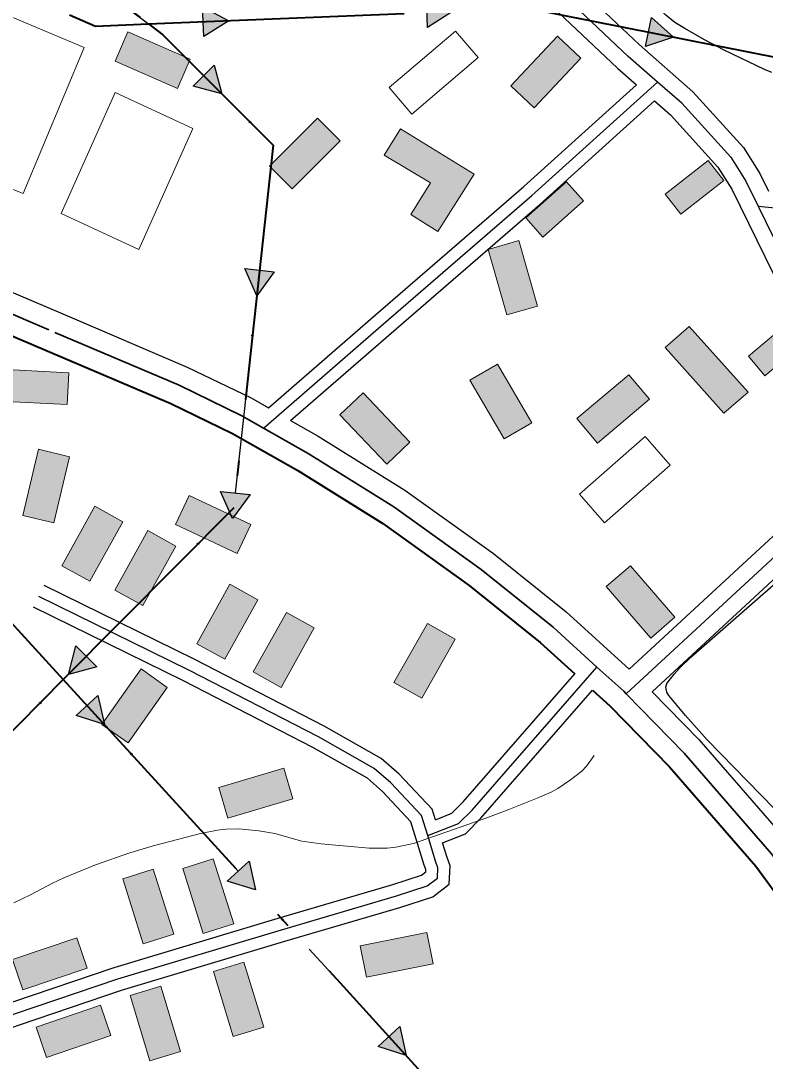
# Model space of a CAD drawing. Extents: x -64005 to -55000, y -89025 to -80000.
# Drawn here: x -62316 to -61851, y -84194 to -83544 of the extents above; entities that cross this region are included whole.
import ezdxf

# ---------------------------------------------------------------- set-up
doc = ezdxf.new("R2010")
doc.units = 0
doc.header["$LTSCALE"] = 32
doc.linetypes.add('DOT_DASHED', pattern=[7.7, 5, -1.2, 0.3, -1.2])
doc.linetypes.add('LONG_DASHED', pattern=[7.5, 6, -1.5])
for name, color, linetype, lineweight in [('18', 7, 'Continuous', 25), ('2', 7, 'Continuous', 25), ('21', 7, 'Continuous', 25), ('24', 7, 'Continuous', 25), ('39', 7, 'LONG_DASHED', 25), ('5', 7, 'Continuous', 40), ('6', 7, 'Continuous', 25), ('7', 7, 'Continuous', 13)]:
    doc.layers.add(name, color=color, linetype=linetype, lineweight=lineweight)

msp = doc.modelspace()

# ---------------------------------------------------------------- hatches: boundary and pattern name
at = {"layer": '18'}
for points in [[(-62062.6, -83529.75), (-62046.22, -83538.33), (-62061.84, -83548.23)], [(-62202.48, -83535.47), (-62186.1, -83544.06), (-62201.73, -83553.95)], [(-61921.93, -83542.1), (-61908.02, -83554.29), (-61925.53, -83560.24)], [(-62195.27, -83571.87), (-62190.48, -83589.73), (-62208.35, -83584.95)], [(-62157.75, -83700.99), (-62168.68, -83715.92), (-62176.14, -83698.99)], [(-62172.85, -83840.17), (-62183.77, -83855.1), (-62191.24, -83838.18)], [(-62268.54, -83947.72), (-62286.39, -83952.57), (-62281.67, -83934.68)], [(-62267.9, -83965.79), (-62263.92, -83983.86), (-62281.55, -83978.27)], [(-62173.48, -84069.16), (-62169.5, -84087.23), (-62187.14, -84081.64)], [(-62079.12, -84172.62), (-62075.19, -84190.69), (-62092.81, -84185.06)]]:
    msp.add_hatch(color=256, dxfattribs=at).paths.add_polyline_path(points)
at = {"layer": '7'}
for points in [[(-62257.2, -83569.36), (-62218.23, -83586.33), (-62210.24, -83568), (-62249.21, -83551.03)], [(-61980.63, -83553.79), (-62009.82, -83584.67), (-61995.29, -83598.41), (-61966.1, -83567.53)], [(-62130.57, -83604.88), (-62160.63, -83634.93), (-62146.49, -83649.08), (-62116.43, -83619.03)], [(-62078.87, -83611.54), (-62088.9, -83628.03), (-62059.92, -83645.27), (-62072.37, -83665.14), (-62055.46, -83675.83), (-62032.75, -83639.9)], [(-61886.48, -83631.41), (-61913.26, -83652.37), (-61903.4, -83664.97), (-61876.62, -83644.01)], [(-61975.08, -83644.72), (-62000.47, -83667.32), (-61989.83, -83679.27), (-61964.44, -83656.67)], [(-62024.06, -83686.99), (-62012.39, -83727.85), (-61993.16, -83722.35), (-62004.83, -83681.49)], [(-61835.14, -83731.85), (-61861.18, -83753.71), (-61850.9, -83765.97), (-61824.86, -83744.11)], [(-61913.36, -83748.25), (-61876.55, -83789.2), (-61861.45, -83776.08), (-61898.26, -83735.13)], [(-62035.42, -83768.64), (-62014.05, -83805.38), (-61996.76, -83795.32), (-62018.13, -83758.58)], [(-62329.67, -83781.72), (-62287.23, -83783.97), (-62286.17, -83764), (-62328.61, -83761.75)], [(-61935.96, -83765.3), (-61968.52, -83792.62), (-61955.66, -83807.94), (-61923.1, -83780.62)], [(-62116.64, -83790.41), (-62087.36, -83821.21), (-62072.86, -83807.43), (-62102.14, -83776.63)], [(-62305.07, -83811.87), (-62314.89, -83853.22), (-62295.43, -83857.85), (-62285.61, -83816.5)], [(-62219.4, -83858.95), (-62180.91, -83876.98), (-62172.42, -83858.87), (-62210.91, -83840.84)], [(-62269.78, -83847.48), (-62290.42, -83884.63), (-62272.94, -83894.34), (-62252.3, -83857.19)], [(-62236.7, -83862.68), (-62257.33, -83899.83), (-62239.84, -83909.54), (-62219.21, -83872.39)], [(-61950.16, -83897.69), (-61922.36, -83929.83), (-61907.24, -83916.75), (-61935.04, -83884.61)], [(-62185.42, -83896.22), (-62206.06, -83933.37), (-62188.58, -83943.08), (-62167.94, -83905.93)], [(-62150.14, -83913.8), (-62170.78, -83950.95), (-62153.3, -83960.66), (-62132.66, -83923.51)], [(-62061.93, -83920.63), (-62082.89, -83957.61), (-62065.49, -83967.47), (-62044.53, -83930.49)], [(-62240.98, -83949.11), (-62265.44, -83983.86), (-62249.08, -83995.37), (-62224.62, -83960.62)], [(-62151.72, -84011.08), (-62192.45, -84023.21), (-62186.74, -84042.38), (-62146.01, -84030.25)], [(-62183.03, -84108.34), (-62195.82, -84067.81), (-62214.89, -84073.82), (-62202.1, -84114.35)], [(-62220.55, -84114.79), (-62233.34, -84074.26), (-62252.41, -84080.27), (-62239.62, -84120.8)], [(-62062.21, -84113.82), (-62103.9, -84122.04), (-62100.03, -84141.66), (-62058.34, -84133.44)], [(-62281.03, -84117.1), (-62321.28, -84130.74), (-62314.85, -84149.68), (-62274.6, -84136.04)], [(-62195.76, -84138.2), (-62183.42, -84178.87), (-62164.28, -84173.06), (-62176.62, -84132.39)], [(-62247.84, -84153.23), (-62235.5, -84193.9), (-62216.36, -84188.09), (-62228.7, -84147.42)], [(-62266.33, -84159.24), (-62306.59, -84172.88), (-62300.17, -84191.82), (-62259.91, -84178.18)]]:
    msp.add_hatch(color=256, dxfattribs=at).paths.add_polyline_path(points)

# ---------------------------------------------------------------- linework, layer by layer
at = {"layer": '18'}
for p, q in [((-61996.29, -83536.75), (-61923.73, -83551.17)), ((-61858.98, -83564.03), (-61786.41, -83578.45)), ((-62158.97, -83626.44), (-62166.95, -83699.99)), ((-62174.07, -83765.63), (-62182.05, -83839.17)), ((-62222.99, -83888.69), (-62275.1, -83941.2)), ((-62230.2, -84020.78), (-62180.31, -84075.4))]:
    msp.add_line(p, q, dxfattribs=at)
at = {"layer": '18', "linetype": 'DOT_DASHED', "lineweight": 40}
for points in [[(-62511.18, -83419.68), (-62511.65, -83442.16), (-62269.37, -83547.46), (-62236.29, -83546.11), (-61998.23, -83536.37), (-61478.42, -83639.63), (-61155.09, -83677.73), (-60626.09, -83739.21), (-60379.64, -83770.49), (-59836.37, -83832.74), (-59632.07, -83878.3), (-59482.83, -83910.88), (-59245.7, -83916.4), (-59157.46, -83918.46), (-58274.27, -84022.41)], [(-62369.26, -83445.65), (-62236.29, -83546.11), (-62227.39, -83552.83), (-62158.46, -83621.75), (-62183.05, -83848.43), (-62289.57, -83955.78), (-62419.8, -84087.01), (-63204.55, -84877.81), (-63379.7, -85074.29), (-63583.22, -85302.6), (-63848.56, -85600.24), (-64000, -85590.13)], [(-62324.62, -83917.41), (-62289.57, -83955.78), (-62116.42, -84145.34), (-62026.35, -84244.41), (-61697.45, -84700.56), (-61690.71, -84709.91), (-61594.06, -84786.87), (-61523.16, -84843.33), (-61486.06, -84864.82), (-61461.2, -84916.75), (-61338.44, -85039.79), (-61305.54, -85111.47), (-61281.78, -85163.54), (-61242.66, -85254.24), (-61364.04, -85330.31)]]:
    msp.add_lwpolyline(points, dxfattribs=at)
at = {"layer": '18'}
for points in [[(-62257.56, -83530.04), (-62236.29, -83546.11), (-62227.39, -83552.83), (-62201.81, -83578.41)], [(-62275.48, -83544.81), (-62269.37, -83547.46), (-62236.29, -83546.11), (-62202.1, -83544.71)], [(-62324.62, -83917.41), (-62289.57, -83955.78), (-62274.73, -83972.03)], [(-62135.78, -84124.15), (-62116.42, -84145.34), (-62085.96, -84178.84)]]:
    msp.add_lwpolyline(points, dxfattribs=at)
for points in [[(-62062.6, -83529.75), (-62046.22, -83538.33), (-62061.84, -83548.23)], [(-62202.48, -83535.47), (-62186.1, -83544.06), (-62201.73, -83553.95)], [(-61921.93, -83542.1), (-61908.02, -83554.29), (-61925.53, -83560.24)], [(-62195.27, -83571.87), (-62190.48, -83589.73), (-62208.35, -83584.95)], [(-62157.75, -83700.99), (-62168.68, -83715.92), (-62176.14, -83698.99)], [(-62172.85, -83840.17), (-62183.77, -83855.1), (-62191.24, -83838.18)], [(-62268.54, -83947.72), (-62286.39, -83952.57), (-62281.67, -83934.68)], [(-62267.9, -83965.79), (-62263.92, -83983.86), (-62281.55, -83978.27)], [(-62173.48, -84069.16), (-62169.5, -84087.23), (-62187.14, -84081.64)], [(-62079.12, -84172.62), (-62075.19, -84190.69), (-62092.81, -84185.06)]]:
    msp.add_lwpolyline(points, close=True, dxfattribs=at)
for centre in [(-61883.5, -83559.16), (-62172.8, -83607.41), (-62171.37, -83740.77), (-62205.38, -83870.94), (-62303.99, -83970.32), (-62247.06, -84002.32), (-62152.64, -84105.68)]:
    msp.add_circle(centre, 0.5, dxfattribs=at)
at = {"layer": '2', "lineweight": 13}
msp.add_lwpolyline([(-61957.69, -84003.14), (-61962.55, -84009.93), (-61965.46, -84013.1), (-61972.49, -84018.32), (-61980.42, -84023.83), (-61984.65, -84026.12), (-61993.36, -84029.97), (-62011.02, -84037.01), (-62024.75, -84042.13), (-62070.67, -84058.15), (-62081.67, -84060.45), (-62087.16, -84061.18), (-62098.29, -84061.05), (-62128.37, -84058.45), (-62140.45, -84056.81), (-62157.27, -84051.87), (-62167.36, -84050.24), (-62179.86, -84049.11), (-62187.89, -84049.32), (-62193.23, -84049.9), (-62203.9, -84051.95), (-62233.43, -84059.71), (-62247.89, -84064.13), (-62269.38, -84071.57), (-62289.27, -84079.67), (-62296.27, -84083.04), (-62309.99, -84090.37), (-62320.52, -84095.32)], dxfattribs=at)
at = {"layer": '21'}
for points in [[(-62161.37, -83785.97), (-62094.36, -83727.87), (-62001.62, -83647.56), (-61931.3, -83584.14)], [(-62147.54, -83793.83), (-62084.54, -83739.21), (-61991.68, -83658.8), (-61919.95, -83594.1)], [(-62056.91, -84043.33), (-62058.9, -84036.84), (-62079.63, -84014.82), (-62090.78, -84005.14), (-62126.54, -83984.91), (-62207.73, -83943.11), (-62301.54, -83897.04)], [(-62068.87, -84055.48), (-62072.22, -84044.58), (-62090.03, -84025.66), (-62099.48, -84017.46), (-62133.66, -83998.11), (-62214.47, -83956.51), (-62308.16, -83910.5)], [(-62056.91, -84043.33), (-62046.62, -84039.28), (-62039.5, -84032.15), (-61969.73, -83952.23)], [(-62052.5, -84057.71), (-62038.22, -84052.08), (-62028.54, -84042.39), (-61958.63, -83962.32)], [(-62373.52, -84175.17), (-62321.86, -84157.34), (-62257.71, -84135.59), (-62155.26, -84104.87), (-62083.56, -84083.76), (-62065.59, -84077.94), (-62062.96, -84075.97), (-62062.89, -84074.48), (-62063.91, -84071.66), (-62068.87, -84055.48)], [(-62368.62, -84189.35), (-62317, -84171.54), (-62253.15, -84149.89), (-62150.98, -84119.25), (-62079.12, -84098.1), (-62058.59, -84091.44), (-62048.26, -84083.71), (-62047.79, -84072.16), (-62049.67, -84066.92), (-62052.5, -84057.71)]]:
    msp.add_lwpolyline(points, dxfattribs=at)
at = {"layer": '24'}
for points in [[(-61846.59, -83576.39), (-61851.17, -83574.65), (-61876.31, -83562.55), (-61888.74, -83556.09), (-61901.08, -83548.97), (-61907.21, -83545.08), (-61912.96, -83540.64), (-61917.78, -83535.32), (-61921.02, -83529.25), (-61922, -83524.7), (-61921.99, -83520.33), (-61921.28, -83515.89), (-61918.55, -83507.3), (-61895.77, -83450.52), (-61877.44, -83406.8), (-61865.15, -83375.48), (-61849.2, -83333.48)], [(-61844.97, -84036.62), (-61887.06, -83993.43), (-61900.58, -83978.27), (-61911, -83965.73), (-61912.25, -83963.63), (-61912.94, -83960.59), (-61912.26, -83958.17), (-61907.7, -83952.39), (-61904.35, -83948.7), (-61897.15, -83941.8), (-61805.84, -83861.81)]]:
    msp.add_lwpolyline(points, dxfattribs=at)
at = {"layer": '39', "linetype": 'Continuous'}
msp.add_line((-61902.98, -83595.68), (-61918.14, -83582.37), dxfattribs=at)
for points in [[(-61918.14, -83582.37), (-61936.38, -83566.37), (-62024.21, -83483.35), (-62039.4, -83468.99)], [(-61902.98, -83595.68), (-61872.3, -83629.4), (-61862.79, -83644.34), (-61855.17, -83659.93)], [(-61855.17, -83659.93), (-61821.24, -83729.37), (-61783.75, -83799.46), (-61780.49, -83809.51), (-61781.58, -83815.48), (-61785.92, -83822.55), (-61800.59, -83838.04), (-61937.61, -83964.71)]]:
    msp.add_lwpolyline(points, dxfattribs=at)
at = {"layer": '39', "linetype": 'DOT_DASHED'}
for points in [[(-62164.47, -83798.58), (-62089.45, -83733.54), (-61996.65, -83653.18), (-61918.14, -83582.37)], [(-62061.7, -84053.28), (-62065.56, -84040.71), (-62084.83, -84020.24), (-62095.13, -84011.3), (-62130.1, -83991.51), (-62211.1, -83949.81), (-62304.85, -83903.77)], [(-62061.7, -84053.28), (-62042.42, -84045.68), (-62034.02, -84037.27), (-61956.01, -83947.92)], [(-62380.52, -84185.53), (-62319.43, -84164.44), (-62255.43, -84142.74), (-62153.12, -84112.06), (-62081.34, -84090.93), (-62062.09, -84084.69), (-62055.61, -84079.84), (-62055.34, -84073.32), (-62056.79, -84069.29), (-62061.7, -84053.28)]]:
    msp.add_lwpolyline(points, dxfattribs=at)
at = {"layer": '39', "lineweight": 35}
for points in [[(-62558.9, -83626.29), (-62475.32, -83662.11), (-62294.84, -83738.81), (-62217.25, -83771.88), (-62178.01, -83790.88), (-62164.47, -83798.58)], [(-62164.47, -83798.58), (-62136.57, -83814.45), (-62082.95, -83847.77), (-62028.28, -83887.03), (-61983.31, -83922.99), (-61956.01, -83947.92)], [(-61956.01, -83947.92), (-61939.21, -83963.08), (-61937.61, -83964.71)], [(-61937.61, -83964.71), (-61901.46, -84001.74), (-61846.8, -84064.58), (-61819.47, -84101.79), (-61785.51, -84152.63), (-61759.11, -84198.16)]]:
    msp.add_lwpolyline(points, dxfattribs=at)
at = {"layer": '39'}
msp.add_lwpolyline([(-61855.17, -83659.93), (-61832.81, -83662.11), (-61803.45, -83673.22), (-61761.91, -83696.76), (-61711.64, -83725.87), (-61681.22, -83747.03), (-61613.23, -83810.8), (-61566.93, -83858.43), (-61538.9, -83886.55)], dxfattribs=at)
at = {"layer": '5', "lineweight": 25}
for points in [[(-62547.98, -83617.37), (-62470.41, -83650.61), (-62289.94, -83727.31), (-62212.07, -83760.49), (-62172.19, -83779.81), (-62161.37, -83785.97)], [(-62147.54, -83793.83), (-62130.18, -83803.71), (-62076, -83837.37), (-62020.72, -83877.07), (-61975.19, -83913.47), (-61935.74, -83949.36)], [(-61921.45, -83963.38), (-61892.26, -83993.26), (-61837.03, -84056.77), (-61809.23, -84094.61), (-61774.89, -84146.01), (-61736.23, -84212.69), (-61702.44, -84281.49), (-61640.72, -84419.54), (-61592.75, -84523.94), (-61559.66, -84595.94), (-61480.84, -84772.97), (-61438.08, -84863.49), (-61360.14, -85037.25), (-61330.59, -85098.87), (-61284.67, -85202.61), (-61254.81, -85271.39), (-61222.43, -85336.52), (-61199.1, -85368.34), (-61171.27, -85400.86), (-61026.61, -85531.51), (-60932.39, -85613.21), (-60849.5, -85686.73), (-60673.76, -85842.88)]]:
    msp.add_lwpolyline(points, dxfattribs=at)
at = {"layer": '5'}
for points in [[(-62552.59, -83642.6), (-62480.23, -83673.61), (-62299.74, -83750.31), (-62222.43, -83783.26), (-62183.84, -83801.95), (-62142.96, -83825.19), (-62089.9, -83858.17), (-62035.84, -83896.99), (-61991.42, -83932.5), (-61969.73, -83952.23)], [(-61958.63, -83962.32), (-61947.89, -83972.08), (-61910.66, -84010.22), (-61856.57, -84072.39), (-61829.71, -84108.96), (-61796.14, -84159.24), (-61775.66, -84194.55)]]:
    msp.add_lwpolyline(points, dxfattribs=at)
at = {"layer": '6'}
msp.add_line((-61919.95, -83594.1), (-61910.03, -83602.81), dxfattribs=at)
for points in [[(-62400.24, -83083.62), (-62264.42, -83247.15), (-62130.14, -83396.99), (-62024.22, -83497.1), (-61943.12, -83573.76), (-61931.3, -83584.14)], [(-61895.94, -83588.55), (-61929.64, -83558.97), (-62028.71, -83465.34)], [(-61895.94, -83588.55), (-61864.33, -83623.31), (-61854.05, -83639.44), (-61848.64, -83650.52)], [(-61910.03, -83602.81), (-61880.27, -83635.49), (-61871.53, -83649.24), (-61830.14, -83733.92), (-61792.99, -83803.39), (-61790.78, -83810.2), (-61791.08, -83811.84), (-61793.9, -83816.43), (-61807.62, -83830.92), (-61935.74, -83949.36)], [(-61838.33, -83671.62), (-61812.34, -83724.82), (-61774.51, -83795.53), (-61770.2, -83808.82), (-61772.08, -83819.12), (-61777.94, -83828.67), (-61793.56, -83845.16), (-61921.45, -83963.38)]]:
    msp.add_lwpolyline(points, dxfattribs=at)
at = {"layer": '7'}
for points in [[(-62508.29, -83576.23), (-62314.69, -83652), (-62276.45, -83560.85), (-62467.01, -83480.53)], [(-62257.2, -83569.36), (-62218.23, -83586.33), (-62210.24, -83568), (-62249.21, -83551.03)], [(-62044.36, -83550.49), (-62085.79, -83585.77), (-62071.6, -83602.42), (-62030.18, -83567.14)], [(-61980.63, -83553.79), (-62009.82, -83584.67), (-61995.29, -83598.41), (-61966.1, -83567.53)], [(-62257.13, -83588.86), (-62290.93, -83664.54), (-62242.37, -83687.11), (-62208.57, -83611.43)], [(-62130.57, -83604.88), (-62160.63, -83634.93), (-62146.49, -83649.08), (-62116.43, -83619.03)], [(-62078.87, -83611.54), (-62088.9, -83628.03), (-62059.92, -83645.27), (-62072.37, -83665.14), (-62055.46, -83675.83), (-62032.75, -83639.9)], [(-61886.48, -83631.41), (-61913.26, -83652.37), (-61903.4, -83664.97), (-61876.62, -83644.01)], [(-61975.08, -83644.72), (-62000.47, -83667.32), (-61989.83, -83679.27), (-61964.44, -83656.67)], [(-62024.06, -83686.99), (-62012.39, -83727.85), (-61993.16, -83722.35), (-62004.83, -83681.49)], [(-61835.14, -83731.85), (-61861.18, -83753.71), (-61850.9, -83765.97), (-61824.86, -83744.11)], [(-61913.36, -83748.25), (-61876.55, -83789.2), (-61861.45, -83776.08), (-61898.26, -83735.13)], [(-62035.42, -83768.64), (-62014.05, -83805.38), (-61996.76, -83795.32), (-62018.13, -83758.58)], [(-62329.67, -83781.72), (-62287.23, -83783.97), (-62286.17, -83764), (-62328.61, -83761.75)], [(-61935.96, -83765.3), (-61968.52, -83792.62), (-61955.66, -83807.94), (-61923.1, -83780.62)], [(-62116.64, -83790.41), (-62087.36, -83821.21), (-62072.86, -83807.43), (-62102.14, -83776.63)], [(-61925.86, -83803.82), (-61910.14, -83821.72), (-61951.22, -83857.81), (-61966.94, -83839.91)], [(-62305.07, -83811.87), (-62314.89, -83853.22), (-62295.43, -83857.85), (-62285.61, -83816.5)], [(-62219.4, -83858.95), (-62180.91, -83876.98), (-62172.42, -83858.87), (-62210.91, -83840.84)], [(-62269.78, -83847.48), (-62290.42, -83884.63), (-62272.94, -83894.34), (-62252.3, -83857.19)], [(-62236.7, -83862.68), (-62257.33, -83899.83), (-62239.84, -83909.54), (-62219.21, -83872.39)], [(-61950.16, -83897.69), (-61922.36, -83929.83), (-61907.24, -83916.75), (-61935.04, -83884.61)], [(-62185.42, -83896.22), (-62206.06, -83933.37), (-62188.58, -83943.08), (-62167.94, -83905.93)], [(-62150.14, -83913.8), (-62170.78, -83950.95), (-62153.3, -83960.66), (-62132.66, -83923.51)], [(-62061.93, -83920.63), (-62082.89, -83957.61), (-62065.49, -83967.47), (-62044.53, -83930.49)], [(-62240.98, -83949.11), (-62265.44, -83983.86), (-62249.08, -83995.37), (-62224.62, -83960.62)], [(-62151.72, -84011.08), (-62192.45, -84023.21), (-62186.74, -84042.38), (-62146.01, -84030.25)], [(-62183.03, -84108.34), (-62195.82, -84067.81), (-62214.89, -84073.82), (-62202.1, -84114.35)], [(-62220.55, -84114.79), (-62233.34, -84074.26), (-62252.41, -84080.27), (-62239.62, -84120.8)], [(-62062.21, -84113.82), (-62103.9, -84122.04), (-62100.03, -84141.66), (-62058.34, -84133.44)], [(-62281.03, -84117.1), (-62321.28, -84130.74), (-62314.85, -84149.68), (-62274.6, -84136.04)], [(-62195.76, -84138.2), (-62183.42, -84178.87), (-62164.28, -84173.06), (-62176.62, -84132.39)], [(-62247.84, -84153.23), (-62235.5, -84193.9), (-62216.36, -84188.09), (-62228.7, -84147.42)], [(-62266.33, -84159.24), (-62306.59, -84172.88), (-62300.17, -84191.82), (-62259.91, -84178.18)]]:
    msp.add_lwpolyline(points, close=True, dxfattribs=at)

doc.saveas('drawing.dxf')
